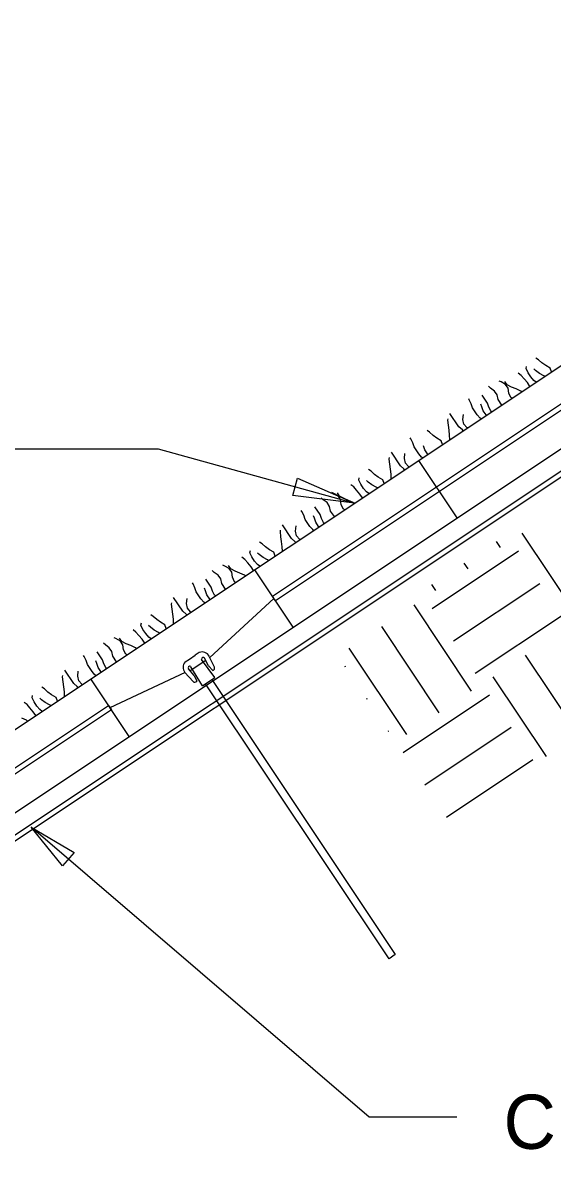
# Model space of a CAD drawing. Extents: x 638850 to 644908, y 297188 to 298900.
# Drawn here: x 643229.8 to 643257.5, y 297563.1 to 297623.3 of the extents above; entities that cross this region are included whole.
import ezdxf

# ---------------------------------------------------------------- set-up
doc = ezdxf.new("R2010")
doc.units = 0
for name, color, linetype in [('13', 7, 'Continuous'), ('4', 7, 'Continuous'), ('5', 7, 'Continuous'), ('6', 7, 'Continuous'), ('7', 7, 'Continuous'), ('8', 7, 'Continuous'), ('9', 7, 'Continuous')]:
    doc.layers.add(name, color=color, linetype=linetype)

msp = doc.modelspace()

# ---------------------------------------------------------------- linework, layer by layer
at = {"layer": '13'}
for p, q in [((643258.923, 297592.134), (643255.912, 297596.651)), ((643254.783, 297595.897), (643254.576, 297596.208)), ((643251.207, 297592.699), (643255.723, 297595.711)), ((643253.089, 297594.768), (643252.883, 297595.079)), ((643251.396, 297593.639), (643251.189, 297593.95)), ((643252.336, 297591.005), (643256.852, 297594.017)), ((643253.278, 297588.37), (643250.267, 297592.886)), ((643251.585, 297587.24), (643248.573, 297591.757)), ((643253.467, 297589.312), (643257.983, 297592.323)), ((643249.891, 297586.111), (643246.879, 297590.628)), ((643258.88, 297586.083), (643256.101, 297590.252)), ((643246.651, 297589.659), (643246.691, 297589.687)), ((643257.186, 297584.954), (643254.407, 297589.123)), ((643249.704, 297585.171), (643254.218, 297588.183)), ((643247.78, 297587.966), (643247.822, 297587.994)), ((643250.833, 297583.478), (643255.349, 297586.489)), ((643248.912, 297586.272), (643248.951, 297586.3)), ((643251.962, 297581.784), (643256.479, 297584.796))]:
    msp.add_line(p, q, dxfattribs=at)
at = {"layer": '4'}
for p, q in [((643242.939, 297593.227), (643239.584, 297590.128)), ((643239.369, 297589.981), (643238.561, 297589.438)), ((643238.29, 297589.353), (643234.358, 297587.505))]:
    msp.add_line(p, q, dxfattribs=at)
for points in [[(643268.757, 297610.277), (643243.017, 297593.109), (643242.86, 297593.344), (643268.601, 297610.512)], [(643234.436, 297587.388), (643208.696, 297570.22), (643208.539, 297570.455), (643234.28, 297587.623)]]:
    msp.add_lwpolyline(points, close=True, dxfattribs=at)
at = {"layer": '5'}
for p, q in [((643097.81, 297498.614), (643284.835, 297623.344)), ((643098.909, 297494.997), (643285.932, 297619.725)), ((643252.522, 297597.443), (643250.514, 297600.455)), ((643243.942, 297591.722), (643241.935, 297594.731)), ((643235.361, 297585.999), (643233.355, 297589.01))]:
    msp.add_line(p, q, dxfattribs=at)
at = {"layer": '6'}
for p, q in [((643212.018, 297601.052), (643236.876, 297601.052)), ((643236.876, 297601.052), (643247.151, 297598.212)), ((643247.911, 297566.079), (643230.232, 297581.25)), ((643252.509, 297566.079), (643247.911, 297566.079))]:
    msp.add_line(p, q, dxfattribs=at)
for points in [[(643244.168, 297599.521), (643247.151, 297598.212), (643243.918, 297598.618)], [(643231.872, 297579.224), (643230.232, 297581.25), (643232.482, 297579.936)]]:
    msp.add_lwpolyline(points, close=True, dxfattribs=at)
at = {"layer": '7'}
for p, q in [((643238.299, 297589.903), (643238.514, 297590.046)), ((643238.514, 297590.046), (643238.818, 297590.249)), ((643239.033, 297590.392), (643238.818, 297590.249)), ((643239.839, 297589.081), (643239.153, 297590.036)), ((643239.511, 297589.698), (643239.302, 297590.096)), ((643239.82, 297589.626), (643239.546, 297590.196)), ((643238.704, 297588.881), (643238.283, 297589.353)), ((643238.756, 297589.195), (643238.469, 297589.54)), ((643239.2, 297588.654), (643238.582, 297589.655)), ((643239.511, 297589.698), (643239.733, 297589.455)), ((643238.756, 297589.195), (643238.895, 297588.896)), ((643239.2, 297588.654), (643239.839, 297589.081)), ((643248.962, 297574.369), (643239.362, 297588.763)), ((643239.683, 297588.977), (643249.283, 297574.583)), ((643249.283, 297574.583), (643248.962, 297574.369))]:
    msp.add_line(p, q, dxfattribs=at)
for centre, radius, start, end in [((643239.186, 297590.023), 0.4, 25.69912, 112.57688), ((643239.229, 297590.061), 0.0807, 25.49509, 197.79866), ((643238.581, 297589.62), 0.4, 134.82312, 221.70088), ((643238.529, 297589.594), 0.0807, 49.60134, 221.90491), ((643239.618, 297589.647), 0.106, 117.50646, 119.26349), ((643239.712, 297589.574), 0.12, 279.84, 25.69998), ((643238.794, 297588.961), 0.12, 221.70002, 327.55999)]:
    msp.add_arc(centre, radius, start, end, dxfattribs=at)
at = {"layer": '8'}
msp.add_lwpolyline([(643286.548, 297618.639), (643099.662, 297494.003), (643099.506, 297494.235), (643286.392, 297618.873)], close=True, dxfattribs=at)
at = {"layer": '9'}
for p, q in [((643256.771, 297605.722), (643256.641, 297605.807)), ((643256.953, 297605.559), (643256.771, 297605.722)), ((643255.868, 297604.9), (643255.716, 297605.018)), ((643256.125, 297605.254), (643256.154, 297605.375)), ((643256.231, 297605.041), (643256.125, 297605.254)), ((643256.378, 297604.82), (643256.231, 297605.041)), ((643256.619, 297605.156), (643256.527, 297605.238)), ((643256.821, 297605.006), (643256.619, 297605.156)), ((643257.154, 297605.411), (643256.953, 297605.559)), ((643257.384, 297605.28), (643257.154, 297605.411)), ((643257.454, 297605.081), (643257.384, 297605.28)), ((643254.823, 297604.558), (643254.722, 297604.6)), ((643255.052, 297604.429), (643254.823, 297604.558)), ((643255.131, 297604.409), (643255.013, 297604.586)), ((643255.182, 297604.234), (643255.052, 297604.429)), ((643256.02, 297604.727), (643255.868, 297604.9)), ((643256.193, 297604.522), (643256.02, 297604.727)), ((643256.323, 297604.327), (643256.193, 297604.522)), ((643256.534, 297604.642), (643256.378, 297604.82)), ((643256.656, 297604.549), (643256.534, 297604.642)), ((643257.048, 297604.884), (643256.821, 297605.006)), ((643257.106, 297604.849), (643257.048, 297604.884)), ((643254.109, 297603.453), (643253.834, 297603.865)), ((643254.268, 297604.224), (643254.163, 297604.33)), ((643254.474, 297604.08), (643254.268, 297604.224)), ((643254.604, 297603.885), (643254.474, 297604.08)), ((643254.659, 297603.637), (643254.604, 297603.885)), ((643255.359, 297604.287), (643255.131, 297604.409)), ((643255.214, 297603.971), (643255.182, 297604.234)), ((643255.332, 297603.739), (643255.214, 297603.971)), ((643255.598, 297604.19), (643255.359, 297604.287)), ((643255.844, 297604.08), (643255.598, 297604.19)), ((643255.895, 297604.042), (643255.844, 297604.08)), ((643253.156, 297603.621), (643253.122, 297603.672)), ((643253.257, 297603.415), (643253.156, 297603.621)), ((643253.325, 297603.204), (643253.257, 297603.415)), ((643253.818, 297603.259), (643253.764, 297603.395)), ((643253.885, 297603.048), (643253.818, 297603.259)), ((643254.182, 297603.246), (643254.109, 297603.453)), ((643254.283, 297603.039), (643254.182, 297603.246)), ((643254.853, 297603.346), (643254.659, 297603.637)), ((643255.388, 297603.703), (643255.332, 297603.739)), ((643252.029, 297602.559), (643252.045, 297602.635)), ((643252.615, 297602.201), (643252.14, 297602.915)), ((643252.819, 297602.593), (643252.852, 297602.86)), ((643253.569, 297602.837), (643253.325, 297603.204)), ((643253.721, 297602.665), (643253.569, 297602.837)), ((643253.769, 297602.624), (643253.721, 297602.665)), ((643254.029, 297602.833), (643253.885, 297603.048)), ((643254.053, 297602.813), (643254.029, 297602.833)), ((643254.324, 297602.993), (643254.283, 297603.039)), ((643251.076, 297601.923), (643250.946, 297602.009)), ((643252.06, 297602.295), (643252.029, 297602.559)), ((643252.094, 297602.036), (643252.06, 297602.295)), ((643252.126, 297601.773), (643252.094, 297602.036)), ((643252.793, 297602.045), (643252.615, 297602.201)), ((643252.834, 297602), (643252.793, 297602.045)), ((643252.874, 297602.345), (643252.819, 297602.593)), ((643253.03, 297602.167), (643252.874, 297602.345)), ((643253.059, 297602.15), (643253.03, 297602.167)), ((643250.095, 297601.582), (643250.061, 297601.633)), ((643250.196, 297601.376), (643250.095, 297601.582)), ((643251.258, 297601.76), (643251.076, 297601.923)), ((643251.458, 297601.612), (643251.258, 297601.76)), ((643251.689, 297601.481), (643251.458, 297601.612)), ((643251.759, 297601.283), (643251.689, 297601.481)), ((643252.134, 297601.533), (643252.126, 297601.773)), ((643249.554, 297600.162), (643249.078, 297600.876)), ((643249.758, 297600.554), (643249.789, 297600.82)), ((643250.263, 297601.165), (643250.196, 297601.376)), ((643250.508, 297600.798), (643250.263, 297601.165)), ((643250.66, 297600.626), (643250.508, 297600.798)), ((643250.824, 297601.009), (643250.756, 297601.22)), ((643250.967, 297600.794), (643250.824, 297601.009)), ((643248.968, 297600.52), (643248.983, 297600.596)), ((643248.998, 297600.256), (643248.968, 297600.52)), ((643249.033, 297599.997), (643248.998, 297600.256)), ((643249.813, 297600.306), (643249.758, 297600.554)), ((643249.968, 297600.128), (643249.813, 297600.306)), ((643250.708, 297600.585), (643250.66, 297600.626)), ((643250.99, 297600.773), (643250.967, 297600.794)), ((643248.014, 297599.884), (643247.884, 297599.97)), ((643248.194, 297599.72), (643248.014, 297599.884)), ((643248.395, 297599.572), (643248.194, 297599.72)), ((643249.065, 297599.734), (643249.033, 297599.997)), ((643249.073, 297599.494), (643249.065, 297599.734)), ((643249.731, 297600.006), (643249.554, 297600.162)), ((643249.772, 297599.961), (643249.731, 297600.006)), ((643249.998, 297600.111), (643249.968, 297600.128)), ((643247.111, 297599.063), (643246.959, 297599.181)), ((643247.263, 297598.89), (643247.111, 297599.063)), ((643247.368, 297599.417), (643247.397, 297599.538)), ((643247.474, 297599.203), (643247.368, 297599.417)), ((643247.621, 297598.983), (643247.474, 297599.203)), ((643247.862, 297599.318), (643247.77, 297599.401)), ((643248.064, 297599.168), (643247.862, 297599.318)), ((643248.29, 297599.045), (643248.064, 297599.168)), ((643248.349, 297599.011), (643248.29, 297599.045)), ((643248.627, 297599.442), (643248.395, 297599.572)), ((643248.697, 297599.244), (643248.627, 297599.442)), ((643245.511, 297598.387), (643245.405, 297598.491)), ((643245.717, 297598.242), (643245.511, 297598.387)), ((643246.066, 297598.721), (643245.965, 297598.763)), ((643246.295, 297598.592), (643246.066, 297598.721)), ((643246.374, 297598.571), (643246.256, 297598.748)), ((643246.425, 297598.397), (643246.295, 297598.592)), ((643246.602, 297598.449), (643246.374, 297598.571)), ((643246.457, 297598.134), (643246.425, 297598.397)), ((643246.839, 297598.352), (643246.602, 297598.449)), ((643247.436, 297598.685), (643247.263, 297598.89)), ((643247.567, 297598.49), (643247.436, 297598.685)), ((643247.777, 297598.805), (643247.621, 297598.983)), ((643247.899, 297598.711), (643247.777, 297598.805)), ((643244.399, 297597.784), (643244.365, 297597.834)), ((643244.5, 297597.577), (643244.399, 297597.784)), ((643245.352, 297597.615), (643245.077, 297598.027)), ((643245.847, 297598.047), (643245.717, 297598.242)), ((643245.902, 297597.8), (643245.847, 297598.047)), ((643246.096, 297597.509), (643245.902, 297597.8)), ((643246.575, 297597.902), (643246.457, 297598.134)), ((643246.629, 297597.864), (643246.575, 297597.902)), ((643247.087, 297598.243), (643246.839, 297598.352)), ((643247.137, 297598.203), (643247.087, 297598.243)), ((643244.568, 297597.367), (643244.5, 297597.577)), ((643244.812, 297597), (643244.568, 297597.367)), ((643245.061, 297597.421), (643245.007, 297597.558)), ((643245.128, 297597.211), (643245.061, 297597.421)), ((643245.272, 297596.996), (643245.128, 297597.211)), ((643245.425, 297597.408), (643245.352, 297597.615)), ((643245.526, 297597.202), (643245.425, 297597.408)), ((643245.567, 297597.156), (643245.526, 297597.202)), ((643243.273, 297596.722), (643243.288, 297596.797)), ((643243.303, 297596.458), (643243.273, 297596.722)), ((643243.859, 297596.364), (643243.383, 297597.077)), ((643244.062, 297596.755), (643244.093, 297597.021)), ((643244.117, 297596.508), (643244.062, 297596.755)), ((643244.964, 297596.827), (643244.812, 297597)), ((643245.012, 297596.786), (643244.964, 297596.827)), ((643245.294, 297596.974), (643245.272, 297596.996)), ((643242.319, 297596.086), (643242.189, 297596.171)), ((643242.501, 297595.923), (643242.319, 297596.086)), ((643243.337, 297596.199), (643243.303, 297596.458)), ((643243.369, 297595.936), (643243.337, 297596.199)), ((643244.036, 297596.208), (643243.859, 297596.364)), ((643244.077, 297596.162), (643244.036, 297596.208)), ((643244.273, 297596.33), (643244.117, 297596.508)), ((643244.302, 297596.313), (643244.273, 297596.33)), ((643241.416, 297595.264), (643241.264, 297595.382)), ((643241.673, 297595.619), (643241.702, 297595.74)), ((643241.779, 297595.405), (643241.673, 297595.619)), ((643241.926, 297595.184), (643241.779, 297595.405)), ((643242.167, 297595.52), (643242.075, 297595.602)), ((643242.368, 297595.37), (643242.167, 297595.52)), ((643242.594, 297595.247), (643242.368, 297595.37)), ((643242.699, 297595.773), (643242.501, 297595.923)), ((643242.932, 297595.644), (643242.699, 297595.773)), ((643243.002, 297595.445), (643242.932, 297595.644)), ((643243.378, 297595.696), (643243.369, 297595.936)), ((643240.37, 297594.922), (643240.269, 297594.964)), ((643240.6, 297594.793), (643240.37, 297594.922)), ((643240.679, 297594.773), (643240.561, 297594.95)), ((643240.73, 297594.598), (643240.6, 297594.793)), ((643240.906, 297594.651), (643240.679, 297594.773)), ((643241.567, 297595.092), (643241.416, 297595.264)), ((643241.741, 297594.886), (643241.567, 297595.092)), ((643241.871, 297594.691), (643241.741, 297594.886)), ((643242.081, 297595.006), (643241.926, 297595.184)), ((643242.203, 297594.913), (643242.081, 297595.006)), ((643242.653, 297595.213), (643242.594, 297595.247)), ((643239.656, 297593.817), (643239.382, 297594.229)), ((643239.815, 297594.588), (643239.709, 297594.693)), ((643240.021, 297594.444), (643239.815, 297594.588)), ((643240.151, 297594.249), (643240.021, 297594.444)), ((643240.207, 297594.001), (643240.151, 297594.249)), ((643240.762, 297594.335), (643240.73, 297594.598)), ((643240.88, 297594.103), (643240.762, 297594.335)), ((643241.144, 297594.553), (643240.906, 297594.651)), ((643241.391, 297594.444), (643241.144, 297594.553)), ((643241.443, 297594.406), (643241.391, 297594.444)), ((643238.704, 297593.985), (643238.67, 297594.036)), ((643238.805, 297593.779), (643238.704, 297593.985)), ((643238.872, 297593.568), (643238.805, 297593.779)), ((643239.117, 297593.201), (643238.872, 297593.568)), ((643239.365, 297593.623), (643239.311, 297593.759)), ((643239.433, 297593.412), (643239.365, 297593.623)), ((643239.729, 297593.61), (643239.656, 297593.817)), ((643239.83, 297593.403), (643239.729, 297593.61)), ((643240.401, 297593.711), (643240.207, 297594.001)), ((643240.935, 297594.067), (643240.88, 297594.103)), ((643237.577, 297592.924), (643237.592, 297592.999)), ((643238.163, 297592.565), (643237.687, 297593.279)), ((643238.367, 297592.957), (643238.398, 297593.223)), ((643238.422, 297592.709), (643238.367, 297592.957)), ((643239.269, 297593.029), (643239.117, 297593.201)), ((643239.317, 297592.988), (643239.269, 297593.029)), ((643239.576, 297593.197), (643239.433, 297593.412)), ((643239.6, 297593.177), (643239.576, 297593.197)), ((643239.871, 297593.358), (643239.83, 297593.403)), ((643236.623, 297592.287), (643236.493, 297592.373)), ((643237.607, 297592.659), (643237.577, 297592.924)), ((643237.642, 297592.4), (643237.607, 297592.659)), ((643237.674, 297592.137), (643237.642, 297592.4)), ((643238.34, 297592.409), (643238.163, 297592.565)), ((643238.381, 297592.364), (643238.34, 297592.409)), ((643238.577, 297592.531), (643238.422, 297592.709)), ((643238.607, 297592.514), (643238.577, 297592.531)), ((643235.977, 297591.82), (643236.006, 297591.941)), ((643236.083, 297591.606), (643235.977, 297591.82)), ((643236.471, 297591.721), (643236.379, 297591.804)), ((643236.805, 297592.124), (643236.623, 297592.287)), ((643237.006, 297591.976), (643236.805, 297592.124)), ((643237.236, 297591.846), (643237.006, 297591.976)), ((643237.306, 297591.647), (643237.236, 297591.846)), ((643237.682, 297591.897), (643237.674, 297592.137)), ((643234.675, 297591.124), (643234.574, 297591.166)), ((643234.983, 297590.974), (643234.865, 297591.151)), ((643235.72, 297591.466), (643235.568, 297591.584)), ((643235.872, 297591.293), (643235.72, 297591.466)), ((643236.045, 297591.088), (643235.872, 297591.293)), ((643236.23, 297591.386), (643236.083, 297591.606)), ((643236.386, 297591.208), (643236.23, 297591.386)), ((643236.508, 297591.114), (643236.386, 297591.208)), ((643236.673, 297591.571), (643236.471, 297591.721)), ((643236.899, 297591.448), (643236.673, 297591.571)), ((643236.958, 297591.414), (643236.899, 297591.448)), ((643234.12, 297590.79), (643234.014, 297590.894)), ((643234.326, 297590.646), (643234.12, 297590.79)), ((643234.456, 297590.45), (643234.326, 297590.646)), ((643234.904, 297590.995), (643234.675, 297591.124)), ((643235.034, 297590.8), (643234.904, 297590.995)), ((643235.211, 297590.852), (643234.983, 297590.974)), ((643235.066, 297590.537), (643235.034, 297590.8)), ((643235.448, 297590.755), (643235.211, 297590.852)), ((643235.696, 297590.646), (643235.448, 297590.755)), ((643235.747, 297590.607), (643235.696, 297590.646)), ((643236.175, 297590.893), (643236.045, 297591.088)), ((643233.008, 297590.187), (643232.974, 297590.238)), ((643233.109, 297589.98), (643233.008, 297590.187)), ((643233.177, 297589.77), (643233.109, 297589.98)), ((643233.67, 297589.825), (643233.616, 297589.961)), ((643233.961, 297590.019), (643233.686, 297590.43)), ((643234.034, 297589.811), (643233.961, 297590.019)), ((643234.511, 297590.203), (643234.456, 297590.45)), ((643234.705, 297589.912), (643234.511, 297590.203)), ((643235.184, 297590.305), (643235.066, 297590.537)), ((643235.24, 297590.269), (643235.184, 297590.305)), ((643232.468, 297588.767), (643231.992, 297589.48)), ((643232.671, 297589.158), (643232.704, 297589.426)), ((643233.421, 297589.403), (643233.177, 297589.77)), ((643233.573, 297589.23), (643233.421, 297589.403)), ((643233.737, 297589.614), (643233.67, 297589.825)), ((643233.881, 297589.399), (643233.737, 297589.614)), ((643233.905, 297589.378), (643233.881, 297589.399)), ((643234.135, 297589.605), (643234.034, 297589.811)), ((643234.176, 297589.559), (643234.135, 297589.605)), ((643231.882, 297589.125), (643231.897, 297589.2)), ((643231.912, 297588.861), (643231.882, 297589.125)), ((643231.946, 297588.602), (643231.912, 297588.861)), ((643232.645, 297588.611), (643232.468, 297588.767)), ((643232.726, 297588.911), (643232.671, 297589.158)), ((643232.882, 297588.733), (643232.726, 297588.911)), ((643233.621, 297589.189), (643233.573, 297589.23)), ((643230.282, 297588.022), (643230.311, 297588.143)), ((643230.928, 297588.489), (643230.798, 297588.575)), ((643231.11, 297588.326), (643230.928, 297588.489)), ((643231.31, 297588.178), (643231.11, 297588.326)), ((643231.541, 297588.047), (643231.31, 297588.178)), ((643231.978, 297588.339), (643231.946, 297588.602)), ((643231.986, 297588.099), (643231.978, 297588.339)), ((643232.686, 297588.565), (643232.645, 297588.611)), ((643232.911, 297588.716), (643232.882, 297588.733)), ((643230.025, 297587.668), (643229.873, 297587.786)), ((643230.176, 297587.495), (643230.025, 297587.668)), ((643230.388, 297587.808), (643230.282, 297588.022)), ((643230.535, 297587.587), (643230.388, 297587.808)), ((643230.69, 297587.409), (643230.535, 297587.587)), ((643230.775, 297587.923), (643230.684, 297588.005)), ((643230.977, 297587.773), (643230.775, 297587.923)), ((643231.205, 297587.651), (643230.977, 297587.773)), ((643231.262, 297587.616), (643231.205, 297587.651)), ((643231.611, 297587.848), (643231.541, 297588.047)), ((643230, 297586.847), (643229.754, 297586.957)), ((643230.35, 297587.289), (643230.176, 297587.495)), ((643230.48, 297587.094), (643230.35, 297587.289)), ((643230.812, 297587.316), (643230.69, 297587.409)), ((643230.052, 297586.809), (643230, 297586.847))]:
    msp.add_line(p, q, dxfattribs=at)

# ---------------------------------------------------------------- texts
at = {"layer": '4'}
msp.add_text('CLASS 2, TYPE B', height=2.835, dxfattribs=at).set_placement((643254.945, 297564.418))

doc.saveas('drawing.dxf')
